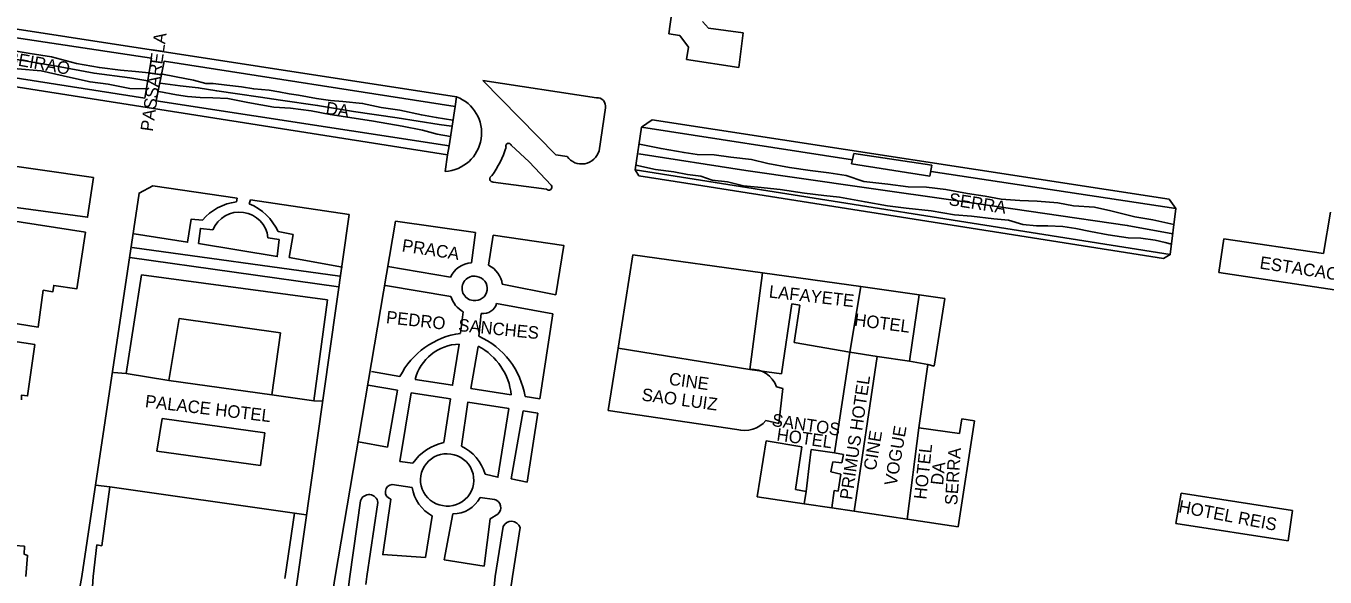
# Model space of a CAD drawing. Extents: x 325899 to 364828, y 7568995 to 7592502.
# Drawn here: x 337876.2 to 338291.7, y 7590001.7 to 7590177.9 of the extents above; entities that cross this region are included whole.
import ezdxf

# ---------------------------------------------------------------- set-up
doc = ezdxf.new("R2010")
doc.units = 0
for name, color, linetype in [('EDIFEXISTENT', 7, 'Continuous'), ('EDIFIDENTIF', 7, 'Continuous'), ('EDIFOBRAEXIS', 7, 'Continuous')]:
    doc.layers.add(name, color=color, linetype=linetype)

msp = doc.modelspace()

# ---------------------------------------------------------------- linework, layer by layer
at = {"layer": 'EDIFEXISTENT'}
for p, q in [((338081.78, 7590175.41), (338083.28, 7590186.34)), ((338092.63, 7590179.41), (338094.5, 7590177.2)), ((338094.5, 7590177.2), (338105.56, 7590175.7)), ((338085.36, 7590174.92), (338081.78, 7590175.41)), ((338088.14, 7590171.15), (338085.36, 7590174.92)), ((338105.56, 7590175.7), (338104.16, 7590164.71)), ((338087.47, 7590167.2), (338088.14, 7590171.15)), ((337916.38, 7590167.65), (337914.24, 7590154.82)), ((337920.38, 7590166.68), (337917.89, 7590153.97)), ((338104.16, 7590164.71), (338087.47, 7590167.2)), ((338073.07, 7590145.55), (338071.05, 7590131.98)), ((338076.48, 7590147.88), (338073.07, 7590145.55)), ((338140.21, 7590133.9), (338140.93, 7590137.2)), ((338140.93, 7590137.2), (338165.94, 7590133.4)), ((338071.05, 7590131.98), (338072.24, 7590130.05)), ((338165.32, 7590129.97), (338140.21, 7590133.9)), ((338165.94, 7590133.4), (338165.32, 7590129.97)), ((338241.79, 7590122.51), (338243.99, 7590119.59)), ((338243.99, 7590119.59), (338242.15, 7590104.82)), ((338291.23, 7590105.19), (338293.47, 7590118.41)), ((338257.69, 7590099.12), (338259.27, 7590109.88)), ((338259.27, 7590109.88), (338291.23, 7590105.19)), ((337909.4, 7590103.93), (337976.19, 7590094.48)), ((338065.6, 7590074.9), (338070.33, 7590104.79)), ((338070.33, 7590104.79), (338111.73, 7590099.01)), ((338242.15, 7590104.82), (338239.96, 7590103.58)), ((337908.24, 7590066.83), (337913.19, 7590098.38)), ((337913.19, 7590098.38), (337972.66, 7590090.38)), ((338111.73, 7590099.01), (338107.7, 7590068.11)), ((338111.73, 7590099.01), (338143.17, 7590094.61)), ((338355.28, 7590084.54), (338257.69, 7590099.12)), ((338143.17, 7590094.61), (338139.74, 7590073.66)), ((338143.17, 7590094.61), (338161.9, 7590092)), ((337972.66, 7590090.38), (337968.28, 7590058.06)), ((338158.74, 7590070.81), (338161.9, 7590092)), ((338161.9, 7590092), (338170.09, 7590090.85)), ((338166.68, 7590069.19), (338170.09, 7590090.85)), ((338121.18, 7590089.04), (338117.85, 7590066.69)), ((338123.72, 7590088.7), (338121.18, 7590089.04)), ((338121.89, 7590076.7), (338123.72, 7590088.7)), ((337921.96, 7590064.53), (337925.21, 7590084.39)), ((337925.21, 7590084.39), (337957.68, 7590079.84)), ((337957.68, 7590079.84), (337954.88, 7590060)), ((338062.44, 7590054.95), (338065.6, 7590074.9)), ((338107.7, 7590068.11), (338065.6, 7590074.9)), ((338065.6, 7590074.9), (338065.6, 7590074.9)), ((338139.74, 7590073.66), (338121.89, 7590076.7)), ((338139.74, 7590073.66), (338134.81, 7590041.44)), ((338148.47, 7590072.21), (338139.74, 7590073.66)), ((338148.47, 7590072.21), (338141.13, 7590022.75)), ((338158.74, 7590070.81), (338148.47, 7590072.21)), ((338164.6, 7590069.73), (338158.74, 7590070.81)), ((338161.81, 7590049.49), (338164.6, 7590069.73)), ((338164.6, 7590069.73), (338166.68, 7590069.19)), ((337904.2, 7590067.14), (337908.24, 7590066.83)), ((337908.24, 7590066.83), (337921.96, 7590064.53)), ((338117.85, 7590066.69), (338107.7, 7590068.11)), ((337921.96, 7590064.53), (337954.88, 7590060)), ((338116.29, 7590062.58), (338118.32, 7590062.02)), ((338118.32, 7590062.02), (338117.04, 7590050.83)), ((337954.88, 7590060), (337968.28, 7590058.06)), ((337968.28, 7590058.06), (337970.84, 7590057.93)), ((337918.09, 7590041.98), (337919.74, 7590052.38)), ((337919.74, 7590052.38), (337952.59, 7590047.85)), ((338103.56, 7590048.94), (338062.44, 7590054.95)), ((338117.04, 7590050.83), (338112.89, 7590051.78)), ((338161.81, 7590049.49), (338158.06, 7590020.23)), ((338174.74, 7590047.58), (338161.81, 7590049.49)), ((338174.32, 7590017.81), (338179.53, 7590051.7)), ((338175.47, 7590052.29), (338174.74, 7590047.58)), ((338179.53, 7590051.7), (338175.47, 7590052.29)), ((337952.59, 7590047.85), (337951.25, 7590037.35)), ((338112.99, 7590045.26), (338110.1, 7590027.37)), ((338124.31, 7590043.4), (338112.99, 7590045.26)), ((337951.25, 7590037.35), (337918.09, 7590041.98)), ((338122.34, 7590029.73), (338124.31, 7590043.4)), ((338127.3, 7590042.48), (338126.86, 7590039.1)), ((338134.81, 7590041.44), (338127.3, 7590042.48)), ((338134.81, 7590041.44), (338137.73, 7590040.9)), ((338137.73, 7590040.9), (338137.19, 7590038.21)), ((338126.86, 7590039.1), (338125.77, 7590029.13)), ((338134.22, 7590038.6), (338133.68, 7590035.41)), ((338137.19, 7590038.21), (338134.22, 7590038.6)), ((338133.68, 7590035.41), (338136.79, 7590034.61)), ((338136.79, 7590034.61), (338135.92, 7590029.23)), ((337898.52, 7590031.12), (337903.06, 7590030.55)), ((337903.06, 7590030.55), (337900.45, 7590011.73)), ((337903.06, 7590030.55), (337962.14, 7590022.19)), ((338125.77, 7590029.13), (338122.34, 7590029.73)), ((338125.77, 7590029.13), (338125.15, 7590025.13)), ((338134.73, 7590029.44), (338133.95, 7590023.82)), ((338135.92, 7590029.23), (338134.73, 7590029.44)), ((338245.61, 7590028.55), (338243.99, 7590018.87)), ((338245.61, 7590028.55), (338281.31, 7590023.05)), ((338125.15, 7590025.13), (338110.1, 7590027.37)), ((338133.95, 7590023.82), (338125.15, 7590025.13)), ((338141.13, 7590022.75), (338133.95, 7590023.82)), ((337959.17, 7590001.91), (337962.14, 7590022.19)), ((337962.14, 7590022.19), (337965.79, 7590021.65)), ((338158.06, 7590020.23), (338141.13, 7590022.75)), ((338174.32, 7590017.81), (338158.06, 7590020.23)), ((338281.31, 7590023.05), (338279.84, 7590013.34)), ((338279.84, 7590013.34), (338243.99, 7590018.87)), ((337898.92, 7590012.04), (337897.68, 7590001.91)), ((337900.45, 7590011.73), (337898.92, 7590012.04)), ((337897.54, 7589998.64), (337897.68, 7590001.91)), ((337959.17, 7590001.91), (337959, 7590001.25))]:
    msp.add_line(p, q, dxfattribs=at)
for centre, radius, start, end in [((338108.27, 7590059.56), 8.57, 20.6197, 93.8202), ((338105.98, 7590057.71), 9.1, 254.5815, 319.3339)]:
    msp.add_arc(centre, radius, start, end, dxfattribs=at)
at = {"layer": 'EDIFOBRAEXIS'}
for points in [[(338011.03, 7590136.79), (337856.09, 7590161.12), (337821.9, 7590166.77), (337820.89, 7590169.03), (337822.75, 7590181.71), (337826.16, 7590184.12), (338013.94, 7590155.28)], [(337822.75, 7590181.71), (337916.38, 7590167.65), (337914.24, 7590154.82)], [(337822.89, 7590177.73), (337827.94, 7590177.18), (337831.79, 7590176.69), (337837.37, 7590175.68), (337840.11, 7590174.89), (337845.52, 7590174.17), (337851.2, 7590173.36), (337858.71, 7590172.45), (337865, 7590171.88), (337871.14, 7590170.21), (337877.58, 7590169.1), (337884.4, 7590168.12), (337892.39, 7590165.99), (337899.72, 7590164.65), (337906.52, 7590163.8), (337911.29, 7590163.43), (337915.58, 7590162.91)], [(337821.84, 7590174.13), (337829.07, 7590173.09), (337835.36, 7590172.26), (337840.79, 7590171.69), (337851.6, 7590170.47), (337862.33, 7590168.74), (337873.97, 7590167.08), (337885.97, 7590165.12), (337898.04, 7590162.83), (337909.43, 7590161.33), (337915.19, 7590160.45)], [(337914.24, 7590154.82), (337820.96, 7590169.44)], [(337821.83, 7590171.62), (337825.66, 7590171.28), (337828.12, 7590170.25), (337833.09, 7590169.83), (337837.99, 7590169.11), (337841.06, 7590168.26), (337847.2, 7590167.49), (337851.39, 7590167.53), (337857.83, 7590165.86), (337866.58, 7590164.79), (337873.51, 7590164.29), (337881.12, 7590163.56), (337890.53, 7590161.46), (337896.76, 7590160.07), (337902.5, 7590159.29), (337909.42, 7590157.98), (337914.47, 7590157.86)], [(338010.33, 7590131.46), (338011.03, 7590136.79), (338011.54, 7590139.58), (337917.89, 7590153.97), (337920.38, 7590166.68), (338013.48, 7590152.16), (338011.54, 7590139.58)], [(337919.38, 7590162.62), (337924.25, 7590161.69), (337929.81, 7590160.66), (337933.79, 7590159.51), (337936.07, 7590159.56), (337940.49, 7590159.04), (337945.13, 7590158.49), (337949.06, 7590157.82), (337953.96, 7590157.4), (337957.15, 7590156.93), (337960.45, 7590156.29), (337963.34, 7590155.85), (337969.13, 7590154.77), (337973.59, 7590154.1), (337977.52, 7590153.81), (337983.87, 7590153.18), (337989.88, 7590151.92), (337995.81, 7590150.99), (338002.71, 7590149.5), (338007.43, 7590148.73), (338012.78, 7590147.83)], [(338022.36, 7590160.46), (338058.66, 7590155.01)], [(338049.27, 7590136.18), (338045.69, 7590136.7), (338022.36, 7590160.46)], [(337918.73, 7590156.99), (337924.39, 7590155.93), (337927.92, 7590155.39), (337931.95, 7590155.02), (337935.96, 7590155.01), (337940.8, 7590154.72), (337947.2, 7590153.51), (337955.54, 7590151.97), (337960.87, 7590151.65), (337967.39, 7590150.82), (337973.55, 7590149.68), (337979.77, 7590148.65), (337987.38, 7590147.46), (337996.53, 7590145.89), (338003.03, 7590144.6), (338007.77, 7590143.4), (338011.95, 7590142.55)], [(337919.17, 7590159.7), (337925.54, 7590158.8), (337931.35, 7590158.2), (337937.26, 7590157.19), (337943.9, 7590156.21), (337951.24, 7590155.15), (337957.65, 7590154.17), (337969.5, 7590152.54), (337980.99, 7590150.55), (337994.94, 7590148.61), (338008.36, 7590146.49), (338012.32, 7590145.95)], [(338013.94, 7590155.28), (338013.48, 7590152.16)], [(338061.54, 7590151.73), (338059.5, 7590138)], [(338241.79, 7590122.51), (338243.99, 7590119.59), (338242.15, 7590104.82), (338239.96, 7590103.58), (338090.63, 7590127.11), (338072.24, 7590130.05), (338071.05, 7590131.98), (338073.07, 7590145.55), (338076.48, 7590147.88), (338241.79, 7590122.51)], [(338073.07, 7590145.55), (338140.6, 7590135.19), (338140.6, 7590135.19)], [(338031.36, 7590139.83), (338037.11, 7590134.46)], [(338072.4, 7590140.2), (338079.35, 7590138.74), (338086.68, 7590137.47), (338090.84, 7590136.88), (338096.37, 7590136.74), (338101.62, 7590136.01), (338108.22, 7590135.28), (338113.46, 7590134), (338120.41, 7590132.69), (338127.06, 7590131.75), (338133.02, 7590131), (338138.53, 7590130.15), (338144.23, 7590128.26), (338151.82, 7590127.35), (338158.39, 7590126.47), (338164.2, 7590126.4), (338170.39, 7590125.62), (338177.29, 7590124.39), (338182.97, 7590123.53), (338188.12, 7590122.58), (338194.03, 7590122.18), (338199.66, 7590121.94), (338206.21, 7590121.39), (338211.26, 7590120.38), (338217.93, 7590120.01), (338223.18, 7590118.78), (338230.84, 7590116.93), (338236.55, 7590116), (338243.34, 7590114.44)], [(338072.26, 7590137.08), (338106.43, 7590131.76), (338143.52, 7590126.38), (338175.76, 7590121.83), (338202.06, 7590117.97), (338228.44, 7590114.15), (338242.95, 7590111.52)], [(337864.31, 7590134.34), (337897.8, 7590129.46)], [(338037.11, 7590134.46), (338044.22, 7590127.03)], [(338071.05, 7590131.98), (338242.15, 7590104.82)], [(338071.29, 7590133.43), (338077.58, 7590132.09), (338083.46, 7590131.29), (338087.82, 7590130.42), (338092.04, 7590129.87), (338095.71, 7590128.62), (338100.53, 7590128.07), (338105.71, 7590126.79), (338110.25, 7590126.42), (338117.38, 7590125.67), (338125.16, 7590124.48), (338131.4, 7590123.75), (338136.4, 7590123.2), (338144.57, 7590121.68), (338151.8, 7590120.42), (338157.73, 7590119.64), (338165.75, 7590118.78), (338173.16, 7590117.57), (338178.59, 7590117.17), (338185.74, 7590116.24), (338190.49, 7590115.8), (338195.05, 7590114.41), (338199.44, 7590114.07), (338202.97, 7590114.01), (338207.79, 7590113.87), (338212.02, 7590113.15), (338216.72, 7590112.2), (338222.37, 7590111.12), (338228.69, 7590110.24), (338232.75, 7590110.1), (338237.31, 7590109.43), (338240.56, 7590108.73), (338242.59, 7590108.22)], [(338243.99, 7590119.59), (338165.68, 7590131.37)], [(337897.8, 7590129.46), (337895.94, 7590116.8), (337869.92, 7590120.33)], [(338042.67, 7590125.74), (338025.64, 7590128.05)], [(337916.82, 7590126.8), (337912.43, 7590124.5), (337894.05, 7590001.91)], [(337916.82, 7590126.8), (337943.74, 7590122.93)], [(337943.74, 7590122.93), (337943.53, 7590121.7)], [(337947.59, 7590121.1), (337948.07, 7590122.3)], [(337948.07, 7590122.3), (337979.62, 7590117.69)], [(337869.71, 7590115.3), (337869.94, 7590115.91), (337895.24, 7590111.97)], [(337932.65, 7590115.81), (337929.03, 7590116.13), (337927.92, 7590108.8), (337910.89, 7590111.43)], [(337979.62, 7590117.69), (337963.2, 7590001.91)], [(337994.39, 7590115.53), (337975.13, 7590001.91)], [(337994.39, 7590115.53), (338020.02, 7590111.86)], [(337895.24, 7590111.97), (337892.49, 7590093.84), (337885.12, 7590094.98), (337884.84, 7590092.97), (337881.79, 7590093.41), (337880.15, 7590081.67), (337849.62, 7590086.51), (337861.25, 7590107.98)], [(337931.39, 7590108.36), (337932.01, 7590113.23), (337936.02, 7590112.73)], [(337977.45, 7590100.85), (337960.44, 7590103.94), (337961.67, 7590111.22), (337956.88, 7590112.17)], [(338020.02, 7590111.86), (338018.7, 7590102.23)], [(338024.2, 7590101.46), (338025.66, 7590111.04)], [(338025.66, 7590111.04), (338048.19, 7590107.79), (338045.64, 7590091.95)], [(337910.17, 7590107.15), (337976.66, 7590097.91)], [(337953.63, 7590110.23), (337957.2, 7590109.66), (337956.6, 7590104.2), (337931.39, 7590108.36)], [(338011.98, 7590097.58), (337992, 7590101.01)], [(337991.19, 7590094.92), (338012.09, 7590091.44)], [(338045.64, 7590091.95), (338028.57, 7590095.33)], [(338016.07, 7590086.51), (338015.21, 7590079.66)], [(338021.02, 7590078.7), (338021.85, 7590086.01)], [(338026.76, 7590089.24), (338044.68, 7590085.92)], [(338044.68, 7590085.92), (338040.52, 7590058.75)], [(337872.25, 7590056.59), (337827.6, 7590063.05), (337830.38, 7590083.47), (337879.1, 7590076.11)], [(337879.1, 7590076.11), (337876.76, 7590059.65), (337874.83, 7590059.91), (337874.78, 7590058.41)], [(338014.82, 7590076.23), (338012.65, 7590063.04), (338000.65, 7590064.88)], [(338018.49, 7590062.06), (338020.88, 7590075.5)], [(337995.83, 7590065.9), (337986.7, 7590067.5)], [(337982.58, 7590044.93), (337991.84, 7590043.3), (337995.01, 7590061.46), (337985.7, 7590063.11)], [(338031.42, 7590059.94), (338018.49, 7590062.06)], [(337995.81, 7590038.67), (337999.47, 7590060.62), (338011.95, 7590058.68), (338009.89, 7590044.78)], [(338015.49, 7590043.57), (338017.59, 7590057.65), (338030.65, 7590055.58), (338027.19, 7590033.64), (338023.05, 7590034.64)], [(338040.52, 7590058.75), (338035.84, 7590059.42)], [(338036.48, 7590032.06), (338031.43, 7590033.15), (338035.29, 7590054.86), (338039.89, 7590054.15)], [(338039.89, 7590054.15), (338036.48, 7590032.06)], [(337999.92, 7590038.13), (337995.81, 7590038.67)], [(337848.9, 7590020.75), (337849.75, 7590026.36), (337851.38, 7590026.44), (337851.71, 7590028.06), (337871.88, 7590025.28), (337870.74, 7590016.04), (337873.13, 7590015.65), (337872.66, 7590011.86), (337875.73, 7590011.57), (337875.67, 7590009.01), (337876.77, 7590008.65), (337876.19, 7590001.91)], [(337993.38, 7590031.35), (337999.72, 7590030.36)], [(337979.8, 7590001.91), (337983.22, 7590026.12)], [(337988.8, 7590025.57), (337985.23, 7590001.91)], [(338004.05, 7590008.02), (337990.35, 7590008.92), (337992.91, 7590026.68)], [(338021.51, 7590027.16), (338026.05, 7590026.56)], [(338006.19, 7590021.24), (338004.05, 7590008.02)], [(338022.77, 7590005.23), (338009.99, 7590007.24), (338012.74, 7590021.93)], [(338027.11, 7590021.87), (338024.69, 7590020.37), (338022.77, 7590005.23)], [(338026.32, 7590001.91), (338028.87, 7590017.85)], [(338034.24, 7590017.55), (338031.78, 7590001.91)], [(337963.2, 7590001.91), (337960.86, 7589985.54), (337959.71, 7589985.63), (337959.09, 7589982.53), (337958.3, 7589982.63), (337957.98, 7589979.75), (337954.39, 7589980.25), (337954.56, 7589982.08), (337892.04, 7589991.29), (337892.89, 7589995.52)], [(337892.89, 7589995.52), (337894.05, 7590001.91)], [(337969.31, 7589965.29), (337975.13, 7590001.91)], [(337994.46, 7589983.07), (337977.82, 7589985.92), (337979.8, 7590001.91)], [(337985.23, 7590001.91), (337984.9, 7589999.29)], [(338031.87, 7590001.91), (338028.2, 7589977.13), (338026.7, 7589969.44), (338023.66, 7589950.23)], [(338026.32, 7590001.91), (338025.85, 7589997.54)]]:
    msp.add_lwpolyline(points, dxfattribs=at)
for centre, radius, start, end in [((338009.64, 7590143.75), 12.31, 273.1851, 69.5428), ((338058.84, 7590152.26), 2.76, 348.876, 93.7474), ((338030.55, 7590139.58), 0.845, 17.1616, 204.8489), ((338002.38, 7590147.28), 28.57, 322.9228, 343.635), ((338053.94, 7590139.6), 5.79, 216.2085, 344.014), ((338025.58, 7590129.09), 1.05, 113.4598, 273.2745), ((338043.4, 7590126.44), 1.01, 223.661, 35.8227), ((337945.58, 7590104.91), 16.91, 96.964, 139.851), ((337940.86, 7590104.81), 17.63, 24.6854, 67.5557), ((337944.5, 7590109.24), 9.18, 6.1793, 157.5953), ((338019.16, 7590094.4), 7.85, 93.3592, 156.0794), ((338020.33, 7590094.07), 8.34, 8.6762, 62.3565), ((338019.59, 7590094.05), 3.91, 77.4666, 265.3811), ((338019.85, 7590094.01), 3.9, 261.5431, 81.3046), ((338020.68, 7590094.28), 9.04, 198.3288, 239.3241), ((338022.43, 7590090.46), 4.49, 262.5143, 344.2793), ((338018.68, 7590054.25), 25.64, 97.7694, 152.9655), ((338010.7, 7590055.44), 25.45, 9.0155, 66.0868), ((338015.42, 7590060.97), 15.28, 92.2553, 165.1775), ((338011.81, 7590058.01), 19.71, 5.6343, 62.5925), ((338013.34, 7590028.81), 16.33, 102.191, 145.2137), ((338010.73, 7590032.8), 8.32, 80.6111, 261.3587), ((338011.12, 7590032.74), 8.33, 258.5992, 83.3706), ((338009.38, 7590030.72), 14.23, 15.9933, 64.5468), ((337985.94, 7590025.21), 2.88, 7.211, 161.5717), ((337993.55, 7590028.97), 2.38, 94.1092, 254.4042), ((338012.47, 7590032.54), 12.93, 189.6977, 240.975), ((338012.74, 7590031.9), 9.97, 270.0231, 331.5923), ((338025.42, 7590023.95), 2.68, 308.8692, 76.4005), ((338031.5, 7590016.68), 2.88, 17.6849, 155.9018)]:
    msp.add_arc(centre, radius, start, end, dxfattribs=at)

# ---------------------------------------------------------------- texts
at = {"layer": 'EDIFIDENTIF'}
for s, rotation, p in [('PASSARELA', 81.9599, (337916.78, 7590144.04)), ('RIBEIRAO', 349.7654, (337864.76, 7590166.85)), ('DA', 351.457, (337971.92, 7590149.82)), ('SERRA', 351.2428, (338171.16, 7590120.68)), ('PRACA', 351.2957, (337996.27, 7590105.89)), ('ESTACAO CENTRAL', 351.3248, (338270.59, 7590100.39)), ('LAFAYETE', 353.4968, (338113.67, 7590091.13)), ('PEDRO', 353.6381, (337991.25, 7590082.91)), ('HOTEL', 352.628, (338140.96, 7590082.11)), ('SANCHES', 354.2319, (338014.34, 7590080.39)), ('CINE', 352.1032, (338081.68, 7590063.23)), ('PRIMUS HOTEL', 81.6463, (338140.4, 7590026.27)), ('SAO LUIZ', 352.366, (338072.96, 7590058.18)), ('PALACE HOTEL', 353.173, (337914.17, 7590056.05)), ('SANTOS', 351.6736, (338114.57, 7590050.06)), ('HOTEL', 351.8459, (338116.11, 7590045.4)), ('CINE', 80.7216, (338148, 7590035.61)), ('VOGUE', 80.4127, (338154.65, 7590030.71)), ('HOTEL', 83.8162, (338164.14, 7590026.39)), ('SERRA', 86.2147, (338174.04, 7590024.6)), ('DA', 83.8779, (338169.49, 7590030.96)), ('HOTEL REIS', 349.174, (338244.6, 7590022.45))]:
    msp.add_text(s, height=4, rotation=rotation, dxfattribs=at).set_placement(p)

doc.saveas('drawing.dxf')
